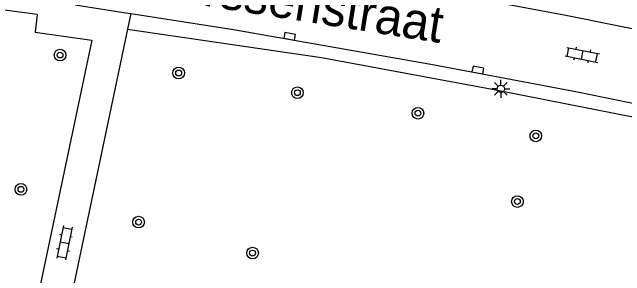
# Model space of a CAD drawing. Extents: x 124000 to 128010, y 398999 to 403000.
# Drawn here: x 127836.79 to 127878.87, y 399783.58 to 399801.67 of the extents above; entities that cross this region are included whole.
import ezdxf

# ---------------------------------------------------------------- set-up
doc = ezdxf.new("R2010")
doc.units = 0
for name, color, linetype in [('gg-anno-openbare ruimte label', 7, 'Continuous'), ('gg-knt-verharding', 7, 'Continuous'), ('gt-grn-groengrens', 7, 'Continuous'), ('gt-symb-boom', 7, 'Continuous'), ('gt-symb-klinker verharding', 7, 'Continuous'), ('gt-symb-kolk', 7, 'Continuous'), ('gt-symb-lichtmast', 7, 'Continuous')]:
    doc.layers.add(name, color=color, linetype=linetype)

# ---------------------------------------------------------------- blocks, each defined once
blk = doc.blocks.new('gt0-BOOM')
at = {"layer": 'gt-symb-boom'}
for radius in [0.4, 0.2]:
    blk.add_circle((0, 0), radius, dxfattribs=at)
blk = doc.blocks.new('gt0-KOLK')
at = {"layer": 'gt-symb-kolk'}
blk.add_lwpolyline([(0, 0), (0.375, 0), (0.375, 0.4), (-0.375, 0.4), (-0.375, 0), (0, 0)], dxfattribs=at)
blk = doc.blocks.new('gt0-LMAST')
at = {"layer": 'gt-symb-lichtmast'}
for p, q in [((-0.182, 0.173), (-0.447, 0.438)), ((-0.005, 0.246), (-0.005, 0.621)), ((0.172, 0.173), (0.437, 0.438)), ((-0.255, -0.004), (-0.63, -0.004)), ((-0.182, -0.181), (-0.447, -0.446)), ((-0.005, -0.254), (-0.005, -0.629)), ((0.437, -0.446), (0.172, -0.181)), ((0.245, -0.004), (0.62, -0.004))]:
    blk.add_line(p, q, dxfattribs=at)
blk.add_circle((-0.005, -0.004), 0.25, dxfattribs=at)
blk = doc.blocks.new('gt0-KL1')
at = {"layer": 'gt-symb-klinker verharding'}
for p, q in [((-0.5, 0.3), (-0.5, 0.45)), ((0.5, 0.3), (0.5, 0.45)), ((-1.15, 0.3), (1.15, 0.3)), ((-1, -0.3), (-1, 0.3)), ((0, -0.3), (0, 0.3)), ((1, -0.3), (1, 0.3)), ((-1.15, -0.3), (1.15, -0.3)), ((-0.5, -0.45), (-0.5, -0.3)), ((0.5, -0.45), (0.5, -0.3))]:
    blk.add_line(p, q, dxfattribs=at)

msp = doc.modelspace()

# ---------------------------------------------------------------- linework, layer by layer
at = {"layer": 'gg-knt-verharding'}
for p, q in [((127841.123, 399802.179), (127844.888, 399801.588)), ((127844.94, 399801.579), (127844.714, 399800.508)), ((127844.888, 399801.588), (127844.94, 399801.579)), ((127844.714, 399800.508), (127838.962, 399773.297))]:
    msp.add_line(p, q, dxfattribs=at)
for points in [[(127841.925, 399807.294), (127864.988, 399803.316), (127874.828, 399801.471), (127884.633, 399799.509), (127904.215, 399795.215), (127910.43, 399793.726)], [(127838.503, 399801.513), (127832.123, 399802.371), (127825.082, 399803.107)], [(127838.503, 399801.513), (127838.36, 399800.312), (127842.264, 399799.757), (127836.804, 399773.888)], [(127844.94, 399801.579), (127851.983, 399800.473), (127865.793, 399798.056), (127875.634, 399796.196), (127885.447, 399794.192), (127895.222, 399792.052), (127909.256, 399788.796)]]:
    msp.add_lwpolyline(points, dxfattribs=at)
at = {"layer": 'gt-grn-groengrens'}
msp.add_lwpolyline([(127844.714, 399800.508), (127858.037, 399798.572), (127870.019, 399796.35), (127883.126, 399793.753), (127897.002, 399790.79), (127911.038, 399787.476), (127972.871, 399771.941)], dxfattribs=at)

# ---------------------------------------------------------------- block references
at = {"layer": 'gt-symb-boom'}
for p in [(127840.077, 399798.728), (127848.224, 399797.499), (127856.381, 399796.145), (127864.662, 399794.737), (127872.759, 399793.179), (127837.389, 399789.512), (127871.493, 399788.672), (127845.47, 399787.262), (127853.3, 399785.137)]:
    msp.add_blockref('gt0-BOOM', p, dxfattribs=at)
at = {"layer": 'gt-symb-klinker verharding'}
for p, rotation in [((127875.957, 399798.743), -11.07387114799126), ((127840.376, 399785.847), -101.53462065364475)]:
    msp.add_blockref('gt0-KL1', p, dxfattribs=dict(at, rotation=rotation))
at = {"layer": 'gt-symb-kolk'}
for p, rotation in [((127855.822, 399799.82), -9.725965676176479), ((127868.741, 399797.5), -10.489389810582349)]:
    msp.add_blockref('gt0-KOLK', p, dxfattribs=dict(at, rotation=rotation))
at = {"layer": 'gt-symb-lichtmast'}
msp.add_blockref('gt0-LMAST', (127870.363, 399796.419), dxfattribs=at)

# ---------------------------------------------------------------- texts
at = {"layer": 'gg-anno-openbare ruimte label'}
msp.add_text('Meerssenstraat', height=2.5, rotation=351, dxfattribs=at).set_placement((127843.424, 399803.161))

doc.saveas('drawing.dxf')
